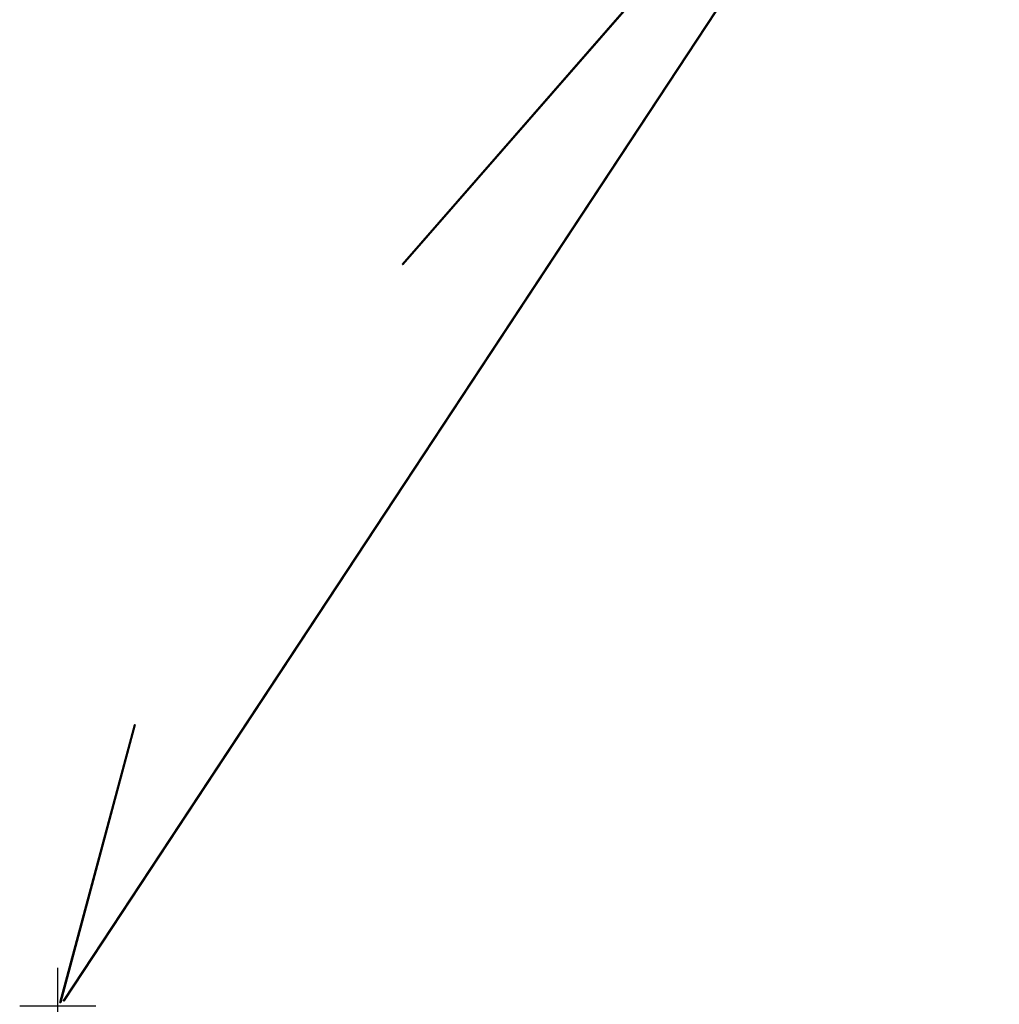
# Model space of a CAD drawing. Header units: metres. Extents: x 93583 to 94019, y 1247145 to 1247423.
# Tile 474 of 656: x 93717 to 93743, y 1247192 to 1247218. Entities that reach past the tile are written whole.
import ezdxf

# ---------------------------------------------------------------- set-up
doc = ezdxf.new("R2010")
doc.units = ezdxf.units.M
doc.header["$PDMODE"] = 2
doc.header["$PDSIZE"] = 1
doc.layers.add('Master', color=7, linetype='Continuous')
doc.layers.add('Telenor_luft', color=50, linetype='Continuous')

msp = doc.modelspace()

# ---------------------------------------------------------------- linework, layer by layer
at = {"layer": 'Master'}
msp.add_point((93718.222, 1247191.661, 18.75), dxfattribs=at)
at = {"layer": 'Telenor_luft'}
for points in [[(93742.894, 1247229.029, 18.848), (93718.376, 1247191.8, 21.117)], [(93742.894, 1247229.029, 18.848), (93727.263, 1247211.116, 25.181)], [(93720.244, 1247199.038, 18.602), (93718.288, 1247191.755, 21.129)]]:
    msp.add_polyline3d(points, dxfattribs=at)

# ---------------------------------------------------------------- meshes
mesh = msp.add_polyface(dxfattribs=at)
corners = [(93742.902, 1247229.023, 18.838), (93742.902, 1247229.023, 18.839), (93742.902, 1247229.023, 18.84), (93742.902, 1247229.023, 18.842), (93742.901, 1247229.024, 18.843), (93742.901, 1247229.024, 18.844), (93742.9, 1247229.025, 18.845), (93742.899, 1247229.025, 18.846), (93742.899, 1247229.026, 18.846), (93742.898, 1247229.026, 18.847), (93742.897, 1247229.027, 18.847), (93742.896, 1247229.028, 18.848), (93742.895, 1247229.029, 18.848), (93742.893, 1247229.029, 18.848), (93742.892, 1247229.03, 18.848), (93742.891, 1247229.031, 18.847), (93742.89, 1247229.031, 18.847), (93742.889, 1247229.032, 18.846), (93742.889, 1247229.032, 18.845), (93742.888, 1247229.033, 18.844), (93742.887, 1247229.033, 18.843), (93742.887, 1247229.033, 18.842), (93742.886, 1247229.034, 18.841), (93742.886, 1247229.034, 18.84), (93742.886, 1247229.034, 18.839), (93742.886, 1247229.034, 18.837), (93742.886, 1247229.034, 18.836), (93742.886, 1247229.033, 18.835), (93742.886, 1247229.033, 18.834), (93742.887, 1247229.033, 18.832), (93742.887, 1247229.032, 18.831), (93742.888, 1247229.032, 18.83), (93742.889, 1247229.031, 18.83), (93742.89, 1247229.031, 18.829), (93742.891, 1247229.03, 18.829), (93742.892, 1247229.029, 18.828), (93742.893, 1247229.028, 18.828), (93742.894, 1247229.028, 18.828), (93742.895, 1247229.027, 18.828), (93742.896, 1247229.026, 18.828), (93742.897, 1247229.026, 18.829), (93742.898, 1247229.025, 18.829), (93742.899, 1247229.025, 18.83), (93742.9, 1247229.024, 18.831), (93742.901, 1247229.024, 18.832), (93742.901, 1247229.023, 18.833), (93742.902, 1247229.023, 18.834), (93742.902, 1247229.023, 18.835), (93742.902, 1247229.023, 18.837), (93742.902, 1247229.023, 18.838), (93718.384, 1247191.794, 21.107), (93718.384, 1247191.794, 21.108), (93718.384, 1247191.794, 21.109), (93718.383, 1247191.795, 21.111), (93718.383, 1247191.795, 21.112), (93718.382, 1247191.795, 21.113), (93718.382, 1247191.796, 21.114), (93718.381, 1247191.796, 21.115), (93718.38, 1247191.797, 21.115), (93718.379, 1247191.798, 21.116), (93718.378, 1247191.798, 21.116), (93718.377, 1247191.799, 21.117), (93718.376, 1247191.8, 21.117), (93718.375, 1247191.8, 21.117), (93718.374, 1247191.801, 21.117), (93718.373, 1247191.802, 21.116), (93718.372, 1247191.802, 21.116), (93718.371, 1247191.803, 21.115), (93718.37, 1247191.803, 21.114), (93718.369, 1247191.804, 21.113), (93718.369, 1247191.804, 21.112), (93718.368, 1247191.805, 21.111), (93718.368, 1247191.805, 21.11), (93718.367, 1247191.805, 21.109), (93718.367, 1247191.805, 21.108), (93718.367, 1247191.805, 21.106), (93718.367, 1247191.805, 21.105), (93718.367, 1247191.805, 21.104), (93718.368, 1247191.804, 21.103), (93718.368, 1247191.804, 21.101), (93718.369, 1247191.803, 21.1), (93718.37, 1247191.803, 21.1), (93718.37, 1247191.802, 21.099), (93718.371, 1247191.802, 21.098), (93718.372, 1247191.801, 21.098), (93718.373, 1247191.8, 21.097), (93718.374, 1247191.8, 21.097), (93718.375, 1247191.799, 21.097), (93718.377, 1247191.798, 21.097), (93718.378, 1247191.797, 21.097), (93718.379, 1247191.797, 21.098), (93718.38, 1247191.796, 21.098), (93718.38, 1247191.796, 21.099), (93718.381, 1247191.795, 21.1), (93718.382, 1247191.795, 21.101), (93718.383, 1247191.794, 21.102), (93718.383, 1247191.794, 21.103), (93718.384, 1247191.794, 21.104), (93718.384, 1247191.794, 21.106), (93718.384, 1247191.794, 21.107)]
mesh.append_faces([[corners[k] for k in face] for face in [(0, 50, 51), (0, 51, 1), (1, 51, 52), (1, 52, 2), (2, 52, 53), (2, 53, 3), (3, 53, 54), (3, 54, 4), (4, 54, 55), (4, 55, 5), (5, 55, 56), (5, 56, 6), (6, 56, 57), (6, 57, 7), (7, 57, 58), (7, 58, 8), (8, 58, 59), (8, 59, 9), (9, 59, 60), (9, 60, 10), (10, 60, 61), (10, 61, 11), (11, 61, 62), (11, 62, 12), (12, 62, 63), (12, 63, 13), (13, 63, 64), (13, 64, 14), (14, 64, 65), (14, 65, 15), (15, 65, 66), (15, 66, 16), (16, 66, 67), (16, 67, 17), (17, 67, 68), (17, 68, 18), (18, 68, 69), (18, 69, 19), (19, 69, 70), (19, 70, 20), (20, 70, 71), (20, 71, 21), (21, 71, 72), (21, 72, 22), (22, 72, 73), (22, 73, 23), (23, 73, 74), (23, 74, 24), (24, 74, 75), (24, 75, 25), (25, 75, 76), (25, 76, 26), (26, 76, 77), (26, 77, 27), (27, 77, 78), (27, 78, 28), (28, 78, 79), (28, 79, 29), (29, 79, 80), (29, 80, 30), (30, 80, 81), (30, 81, 31), (31, 81, 82), (31, 82, 32), (32, 82, 83), (32, 83, 33), (33, 83, 84), (33, 84, 34), (34, 84, 85), (34, 85, 35), (35, 85, 86), (35, 86, 36), (36, 86, 87), (36, 87, 37), (37, 87, 88), (37, 88, 38), (38, 88, 89), (38, 89, 39), (39, 89, 90), (39, 90, 40), (40, 90, 91), (40, 91, 41), (41, 91, 92), (41, 92, 42), (42, 92, 93), (42, 93, 43), (43, 93, 94), (43, 94, 44), (44, 94, 95), (44, 95, 45), (45, 95, 96), (45, 96, 46), (46, 96, 97), (46, 97, 47), (47, 97, 98), (47, 98, 48), (48, 98, 99), (48, 99, 49), (27, 25, 26), (12, 10, 11), (25, 22, 24), (22, 25, 27), (24, 22, 23), (27, 30, 22), (30, 27, 28), (30, 28, 29), (18, 21, 22), (21, 18, 20), (20, 18, 19), (30, 32, 22), (32, 30, 31), (18, 16, 17), (18, 12, 16), (33, 35, 32), (35, 33, 34), (15, 12, 13), (12, 15, 16), (22, 12, 18), (12, 22, 10), (15, 13, 14), (39, 36, 38), (36, 39, 35), (38, 36, 37), (35, 40, 32), (40, 35, 39), (22, 9, 10), (9, 22, 32), (9, 4, 8), (9, 0, 4), (0, 9, 32), (44, 40, 42), (42, 40, 41), (8, 6, 7), (0, 32, 40), (8, 4, 6), (44, 42, 43), (6, 4, 5), (4, 0, 2), (0, 40, 44), (48, 45, 47), (45, 48, 44), (4, 2, 3), (47, 45, 46), (0, 44, 48), (2, 0, 1), (77, 75, 76), (62, 60, 61), (75, 72, 74), (72, 75, 77), (74, 72, 73), (77, 80, 72), (80, 77, 78), (80, 78, 79), (68, 71, 72), (71, 68, 70), (70, 68, 69), (80, 82, 72), (82, 80, 81), (68, 66, 67), (68, 62, 66), (83, 85, 82), (85, 83, 84), (65, 62, 63), (62, 65, 66), (72, 62, 68), (62, 72, 60), (65, 63, 64), (89, 86, 88), (86, 89, 85), (88, 86, 87), (85, 90, 82), (90, 85, 89), (72, 59, 60), (59, 72, 82), (59, 54, 58), (59, 50, 54), (50, 59, 82), (94, 90, 92), (92, 90, 91), (58, 56, 57), (50, 82, 90), (58, 54, 56), (94, 92, 93), (56, 54, 55), (54, 50, 52), (50, 90, 94), (98, 95, 97), (95, 98, 94), (54, 52, 53), (97, 95, 96), (50, 94, 98), (52, 50, 51)]])
mesh = msp.add_polyface(dxfattribs=at)
corners = [(93742.9, 1247229.02, 18.838), (93742.9, 1247229.021, 18.839), (93742.9, 1247229.021, 18.841), (93742.9, 1247229.021, 18.842), (93742.9, 1247229.022, 18.843), (93742.9, 1247229.023, 18.844), (93742.899, 1247229.023, 18.845), (93742.899, 1247229.024, 18.846), (93742.898, 1247229.025, 18.846), (93742.897, 1247229.026, 18.847), (93742.896, 1247229.027, 18.847), (93742.895, 1247229.028, 18.848), (93742.895, 1247229.029, 18.848), (93742.894, 1247229.029, 18.848), (93742.893, 1247229.03, 18.848), (93742.892, 1247229.031, 18.847), (93742.891, 1247229.032, 18.847), (93742.89, 1247229.032, 18.846), (93742.889, 1247229.033, 18.845), (93742.888, 1247229.033, 18.844), (93742.887, 1247229.033, 18.843), (93742.887, 1247229.034, 18.842), (93742.886, 1247229.034, 18.841), (93742.886, 1247229.034, 18.84), (93742.885, 1247229.034, 18.839), (93742.885, 1247229.033, 18.838), (93742.885, 1247229.033, 18.836), (93742.885, 1247229.032, 18.835), (93742.885, 1247229.032, 18.834), (93742.885, 1247229.031, 18.833), (93742.886, 1247229.031, 18.832), (93742.886, 1247229.03, 18.831), (93742.887, 1247229.029, 18.83), (93742.888, 1247229.028, 18.83), (93742.888, 1247229.027, 18.829), (93742.889, 1247229.026, 18.829), (93742.89, 1247229.026, 18.829), (93742.891, 1247229.025, 18.829), (93742.892, 1247229.024, 18.829), (93742.893, 1247229.023, 18.829), (93742.894, 1247229.022, 18.829), (93742.895, 1247229.022, 18.83), (93742.896, 1247229.021, 18.831), (93742.897, 1247229.021, 18.831), (93742.898, 1247229.02, 18.832), (93742.898, 1247229.02, 18.833), (93742.899, 1247229.02, 18.835), (93742.899, 1247229.02, 18.836), (93742.9, 1247229.02, 18.837), (93742.9, 1247229.02, 18.838), (93727.269, 1247211.108, 25.171), (93727.269, 1247211.108, 25.172), (93727.269, 1247211.109, 25.174), (93727.269, 1247211.109, 25.175), (93727.269, 1247211.11, 25.176), (93727.269, 1247211.11, 25.177), (93727.268, 1247211.111, 25.178), (93727.268, 1247211.112, 25.179), (93727.267, 1247211.113, 25.179), (93727.266, 1247211.114, 25.18), (93727.265, 1247211.115, 25.18), (93727.265, 1247211.115, 25.181), (93727.264, 1247211.116, 25.181), (93727.263, 1247211.117, 25.181), (93727.262, 1247211.118, 25.181), (93727.261, 1247211.119, 25.18), (93727.26, 1247211.119, 25.18), (93727.259, 1247211.12, 25.179), (93727.258, 1247211.12, 25.178), (93727.257, 1247211.121, 25.177), (93727.256, 1247211.121, 25.176), (93727.256, 1247211.121, 25.175), (93727.255, 1247211.121, 25.174), (93727.255, 1247211.121, 25.173), (93727.254, 1247211.121, 25.172), (93727.254, 1247211.121, 25.171), (93727.254, 1247211.121, 25.169), (93727.254, 1247211.12, 25.168), (93727.254, 1247211.12, 25.167), (93727.254, 1247211.119, 25.166), (93727.255, 1247211.118, 25.165), (93727.255, 1247211.118, 25.164), (93727.256, 1247211.117, 25.163), (93727.257, 1247211.116, 25.163), (93727.257, 1247211.115, 25.162), (93727.258, 1247211.114, 25.162), (93727.259, 1247211.113, 25.162), (93727.26, 1247211.112, 25.162), (93727.261, 1247211.112, 25.162), (93727.262, 1247211.111, 25.162), (93727.263, 1247211.11, 25.162), (93727.264, 1247211.109, 25.163), (93727.265, 1247211.109, 25.164), (93727.266, 1247211.108, 25.164), (93727.267, 1247211.108, 25.165), (93727.267, 1247211.108, 25.166), (93727.268, 1247211.108, 25.168), (93727.269, 1247211.108, 25.169), (93727.269, 1247211.108, 25.17), (93727.269, 1247211.108, 25.171)]
mesh.append_faces([[corners[k] for k in face] for face in [(0, 50, 51), (0, 51, 1), (1, 51, 52), (1, 52, 2), (2, 52, 53), (2, 53, 3), (3, 53, 54), (3, 54, 4), (4, 54, 55), (4, 55, 5), (5, 55, 56), (5, 56, 6), (6, 56, 57), (6, 57, 7), (7, 57, 58), (7, 58, 8), (8, 58, 59), (8, 59, 9), (9, 59, 60), (9, 60, 10), (10, 60, 61), (10, 61, 11), (11, 61, 62), (11, 62, 12), (12, 62, 63), (12, 63, 13), (13, 63, 64), (13, 64, 14), (14, 64, 65), (14, 65, 15), (15, 65, 66), (15, 66, 16), (16, 66, 67), (16, 67, 17), (17, 67, 68), (17, 68, 18), (18, 68, 69), (18, 69, 19), (19, 69, 70), (19, 70, 20), (20, 70, 71), (20, 71, 21), (21, 71, 72), (21, 72, 22), (22, 72, 73), (22, 73, 23), (23, 73, 74), (23, 74, 24), (24, 74, 75), (24, 75, 25), (25, 75, 76), (25, 76, 26), (26, 76, 77), (26, 77, 27), (27, 77, 78), (27, 78, 28), (28, 78, 79), (28, 79, 29), (29, 79, 80), (29, 80, 30), (30, 80, 81), (30, 81, 31), (31, 81, 82), (31, 82, 32), (32, 82, 83), (32, 83, 33), (33, 83, 84), (33, 84, 34), (34, 84, 85), (34, 85, 35), (35, 85, 86), (35, 86, 36), (36, 86, 87), (36, 87, 37), (37, 87, 88), (37, 88, 38), (38, 88, 89), (38, 89, 39), (39, 89, 90), (39, 90, 40), (40, 90, 91), (40, 91, 41), (41, 91, 92), (41, 92, 42), (42, 92, 93), (42, 93, 43), (43, 93, 94), (43, 94, 44), (44, 94, 95), (44, 95, 45), (45, 95, 96), (45, 96, 46), (46, 96, 97), (46, 97, 47), (47, 97, 98), (47, 98, 48), (48, 98, 99), (48, 99, 49), (27, 25, 26), (12, 10, 11), (25, 22, 24), (22, 25, 27), (24, 22, 23), (27, 30, 22), (30, 27, 28), (30, 28, 29), (18, 21, 22), (21, 18, 20), (20, 18, 19), (30, 32, 22), (32, 30, 31), (18, 16, 17), (18, 12, 16), (33, 35, 32), (35, 33, 34), (15, 12, 13), (12, 15, 16), (22, 12, 18), (12, 22, 10), (15, 13, 14), (39, 36, 38), (36, 39, 35), (38, 36, 37), (35, 40, 32), (40, 35, 39), (22, 9, 10), (9, 22, 32), (9, 4, 8), (9, 0, 4), (0, 9, 32), (44, 40, 42), (42, 40, 41), (8, 6, 7), (0, 32, 40), (8, 4, 6), (44, 42, 43), (6, 4, 5), (4, 0, 2), (0, 40, 44), (48, 45, 47), (45, 48, 44), (4, 2, 3), (47, 45, 46), (0, 44, 48), (2, 0, 1), (77, 75, 76), (62, 60, 61), (75, 72, 74), (72, 75, 77), (74, 72, 73), (77, 80, 72), (80, 77, 78), (80, 78, 79), (68, 71, 72), (71, 68, 70), (70, 68, 69), (80, 82, 72), (82, 80, 81), (68, 66, 67), (68, 62, 66), (83, 85, 82), (85, 83, 84), (65, 62, 63), (62, 65, 66), (72, 62, 68), (62, 72, 60), (65, 63, 64), (89, 86, 88), (86, 89, 85), (88, 86, 87), (85, 90, 82), (90, 85, 89), (72, 59, 60), (59, 72, 82), (59, 54, 58), (59, 50, 54), (50, 59, 82), (94, 90, 92), (92, 90, 91), (58, 56, 57), (50, 82, 90), (58, 54, 56), (94, 92, 93), (56, 54, 55), (54, 50, 52), (50, 90, 94), (98, 95, 97), (95, 98, 94), (54, 52, 53), (97, 95, 96), (50, 94, 98), (52, 50, 51)]])
mesh = msp.add_polyface(dxfattribs=at)
corners = [(93720.253, 1247199.033, 18.592), (93720.253, 1247199.033, 18.594), (93720.253, 1247199.034, 18.595), (93720.253, 1247199.034, 18.596), (93720.252, 1247199.035, 18.597), (93720.252, 1247199.035, 18.598), (93720.251, 1247199.036, 18.599), (93720.25, 1247199.036, 18.6), (93720.249, 1247199.037, 18.601), (93720.248, 1247199.037, 18.601), (93720.247, 1247199.038, 18.602), (93720.246, 1247199.038, 18.602), (93720.245, 1247199.038, 18.602), (93720.244, 1247199.039, 18.602), (93720.242, 1247199.039, 18.602), (93720.241, 1247199.039, 18.601), (93720.24, 1247199.039, 18.601), (93720.239, 1247199.039, 18.6), (93720.238, 1247199.039, 18.599), (93720.237, 1247199.039, 18.599), (93720.236, 1247199.039, 18.598), (93720.235, 1247199.039, 18.597), (93720.235, 1247199.039, 18.595), (93720.234, 1247199.039, 18.594), (93720.234, 1247199.038, 18.593), (93720.234, 1247199.038, 18.592), (93720.234, 1247199.037, 18.591), (93720.234, 1247199.037, 18.589), (93720.235, 1247199.036, 18.588), (93720.235, 1247199.036, 18.587), (93720.236, 1247199.035, 18.586), (93720.237, 1247199.035, 18.585), (93720.237, 1247199.034, 18.585), (93720.238, 1247199.034, 18.584), (93720.24, 1247199.033, 18.584), (93720.241, 1247199.033, 18.583), (93720.242, 1247199.033, 18.583), (93720.243, 1247199.032, 18.583), (93720.244, 1247199.032, 18.583), (93720.246, 1247199.032, 18.583), (93720.247, 1247199.032, 18.584), (93720.248, 1247199.031, 18.584), (93720.249, 1247199.031, 18.585), (93720.25, 1247199.031, 18.586), (93720.251, 1247199.031, 18.587), (93720.252, 1247199.032, 18.588), (93720.252, 1247199.032, 18.589), (93720.253, 1247199.032, 18.59), (93720.253, 1247199.032, 18.591), (93720.253, 1247199.033, 18.592), (93718.297, 1247191.75, 21.119), (93718.297, 1247191.75, 21.12), (93718.297, 1247191.75, 21.121), (93718.296, 1247191.751, 21.123), (93718.296, 1247191.751, 21.124), (93718.295, 1247191.752, 21.125), (93718.295, 1247191.752, 21.126), (93718.294, 1247191.753, 21.126), (93718.293, 1247191.753, 21.127), (93718.292, 1247191.754, 21.128), (93718.291, 1247191.754, 21.128), (93718.29, 1247191.755, 21.128), (93718.288, 1247191.755, 21.129), (93718.287, 1247191.755, 21.129), (93718.286, 1247191.756, 21.128), (93718.285, 1247191.756, 21.128), (93718.283, 1247191.756, 21.127), (93718.282, 1247191.756, 21.127), (93718.281, 1247191.756, 21.126), (93718.28, 1247191.756, 21.125), (93718.28, 1247191.756, 21.124), (93718.279, 1247191.756, 21.123), (93718.278, 1247191.756, 21.122), (93718.278, 1247191.755, 21.121), (93718.278, 1247191.755, 21.12), (93718.278, 1247191.754, 21.118), (93718.278, 1247191.754, 21.117), (93718.278, 1247191.754, 21.116), (93718.278, 1247191.753, 21.115), (93718.279, 1247191.753, 21.114), (93718.279, 1247191.752, 21.113), (93718.28, 1247191.752, 21.112), (93718.281, 1247191.751, 21.111), (93718.282, 1247191.751, 21.111), (93718.283, 1247191.75, 21.11), (93718.284, 1247191.75, 21.11), (93718.285, 1247191.749, 21.11), (93718.287, 1247191.749, 21.11), (93718.288, 1247191.749, 21.11), (93718.289, 1247191.748, 21.11), (93718.29, 1247191.748, 21.11), (93718.292, 1247191.748, 21.111), (93718.293, 1247191.748, 21.112), (93718.294, 1247191.748, 21.112), (93718.294, 1247191.748, 21.113), (93718.295, 1247191.748, 21.114), (93718.296, 1247191.749, 21.116), (93718.296, 1247191.749, 21.117), (93718.297, 1247191.749, 21.118), (93718.297, 1247191.75, 21.119)]
mesh.append_faces([[corners[k] for k in face] for face in [(0, 50, 51), (0, 51, 1), (1, 51, 52), (1, 52, 2), (2, 52, 53), (2, 53, 3), (3, 53, 54), (3, 54, 4), (4, 54, 55), (4, 55, 5), (5, 55, 56), (5, 56, 6), (6, 56, 57), (6, 57, 7), (7, 57, 58), (7, 58, 8), (8, 58, 59), (8, 59, 9), (9, 59, 60), (9, 60, 10), (10, 60, 61), (10, 61, 11), (11, 61, 62), (11, 62, 12), (12, 62, 63), (12, 63, 13), (13, 63, 64), (13, 64, 14), (14, 64, 65), (14, 65, 15), (15, 65, 66), (15, 66, 16), (16, 66, 67), (16, 67, 17), (17, 67, 68), (17, 68, 18), (18, 68, 69), (18, 69, 19), (19, 69, 70), (19, 70, 20), (20, 70, 71), (20, 71, 21), (21, 71, 72), (21, 72, 22), (22, 72, 73), (22, 73, 23), (23, 73, 74), (23, 74, 24), (24, 74, 75), (24, 75, 25), (25, 75, 76), (25, 76, 26), (26, 76, 77), (26, 77, 27), (27, 77, 78), (27, 78, 28), (28, 78, 79), (28, 79, 29), (29, 79, 80), (29, 80, 30), (30, 80, 81), (30, 81, 31), (31, 81, 82), (31, 82, 32), (32, 82, 83), (32, 83, 33), (33, 83, 84), (33, 84, 34), (34, 84, 85), (34, 85, 35), (35, 85, 86), (35, 86, 36), (36, 86, 87), (36, 87, 37), (37, 87, 88), (37, 88, 38), (38, 88, 89), (38, 89, 39), (39, 89, 90), (39, 90, 40), (40, 90, 91), (40, 91, 41), (41, 91, 92), (41, 92, 42), (42, 92, 93), (42, 93, 43), (43, 93, 94), (43, 94, 44), (44, 94, 95), (44, 95, 45), (45, 95, 96), (45, 96, 46), (46, 96, 97), (46, 97, 47), (47, 97, 98), (47, 98, 48), (48, 98, 99), (48, 99, 49), (27, 25, 26), (12, 10, 11), (25, 22, 24), (22, 25, 27), (24, 22, 23), (27, 30, 22), (30, 27, 28), (30, 28, 29), (18, 21, 22), (21, 18, 20), (20, 18, 19), (30, 32, 22), (32, 30, 31), (18, 16, 17), (18, 12, 16), (33, 35, 32), (35, 33, 34), (15, 12, 13), (12, 15, 16), (22, 12, 18), (12, 22, 10), (15, 13, 14), (39, 36, 38), (36, 39, 35), (38, 36, 37), (35, 40, 32), (40, 35, 39), (22, 9, 10), (9, 22, 32), (9, 4, 8), (9, 0, 4), (0, 9, 32), (44, 40, 42), (42, 40, 41), (8, 6, 7), (0, 32, 40), (8, 4, 6), (44, 42, 43), (6, 4, 5), (4, 0, 2), (0, 40, 44), (48, 45, 47), (45, 48, 44), (4, 2, 3), (47, 45, 46), (0, 44, 48), (2, 0, 1), (77, 75, 76), (62, 60, 61), (75, 72, 74), (72, 75, 77), (74, 72, 73), (77, 80, 72), (80, 77, 78), (80, 78, 79), (68, 71, 72), (71, 68, 70), (70, 68, 69), (80, 82, 72), (82, 80, 81), (68, 66, 67), (68, 62, 66), (83, 85, 82), (85, 83, 84), (65, 62, 63), (62, 65, 66), (72, 62, 68), (62, 72, 60), (65, 63, 64), (89, 86, 88), (86, 89, 85), (88, 86, 87), (85, 90, 82), (90, 85, 89), (72, 59, 60), (59, 72, 82), (59, 54, 58), (59, 50, 54), (50, 59, 82), (94, 90, 92), (92, 90, 91), (58, 56, 57), (50, 82, 90), (58, 54, 56), (94, 92, 93), (56, 54, 55), (54, 50, 52), (50, 90, 94), (98, 95, 97), (95, 98, 94), (54, 52, 53), (97, 95, 96), (50, 94, 98), (52, 50, 51)]])

doc.saveas('drawing.dxf')
